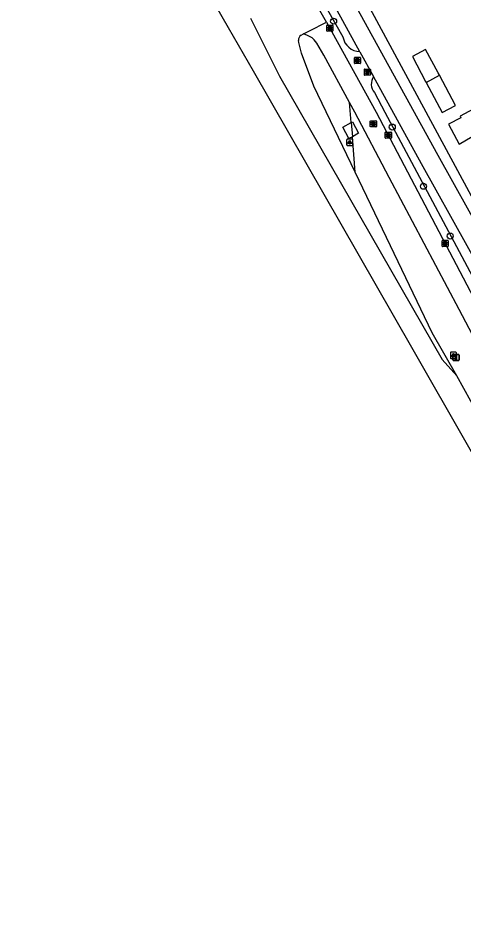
# Model space of a CAD drawing. Extents: x 157767 to 159171, y 387842 to 389425.
# Drawn here: x 158005.8 to 158078.5, y 388367.4 to 388515.3 of the extents above; entities that cross this region are included whole.
import ezdxf

# ---------------------------------------------------------------- set-up
doc = ezdxf.new("R2010")
doc.units = 0
for name, color, linetype in [('IMGEO_Berm_groen', 7, 'Continuous'), ('IMGEO_Boom', 7, 'Continuous'), ('IMGEO_Erf', 7, 'Continuous'), ('IMGEO_Fietspad_gesloten', 7, 'Continuous'), ('IMGEO_Greppel_droge_sloot', 7, 'Continuous'), ('IMGEO_Kolk', 7, 'Continuous'), ('IMGEO_Lichtpunt', 7, 'Continuous'), ('IMGEO_Pand', 7, 'Continuous'), ('IMGEO_Rijbaan_regionaal_gesloten', 7, 'Continuous'), ('IMGEO_Rioolput', 7, 'Continuous'), ('IMGEO_Terreindeel_open', 7, 'Continuous'), ('IMGEO_Verkeersbordpaal', 7, 'Continuous')]:
    doc.layers.add(name, color=color, linetype=linetype)

msp = doc.modelspace()

# ---------------------------------------------------------------- linework, layer by layer
at = {"layer": 'IMGEO_Berm_groen'}
for points in [[(158039.84, 388545.61), (158056.22, 388516.7), (158058.73, 388512.28)], [(158063.89, 388503.19), (158065.59, 388500), (158091.58, 388451.3)], [(158060.09, 388498.3), (158059.82, 388501.56)], [(158060.28, 388496.01), (158059.72, 388495.7), (158058.71, 388497.54), (158060.09, 388498.3)], [(158060.09, 388498.3), (158060.28, 388498.41), (158061.29, 388496.57), (158060.28, 388496.01)], [(158060.76, 388490.21), (158060.28, 388496.01)]]:
    msp.add_lwpolyline(points, dxfattribs=at)
for centre, radius, start, end in [((158061.62, 388512.81), 2.94, 190.5321, 267.9683), ((158065.53, 388504.6), 2.16, 145.6494, 220.6644)]:
    msp.add_arc(centre, radius, start, end, dxfattribs=at)
at = {"layer": 'IMGEO_Boom'}
for centre in [(158057.23, 388514.84), (158066.8, 388497.58), (158071.88, 388487.93), (158076.25, 388479.81)]:
    msp.add_circle(centre, 0.489, dxfattribs=at)
at = {"layer": 'IMGEO_Erf'}
msp.add_lwpolyline([(158102.45, 388447.21), (158089.66, 388467.9), (158072.33, 388500), (158061.7, 388519.69), (158043.77, 388552.92)], dxfattribs=at)
at = {"layer": 'IMGEO_Fietspad_gesloten'}
for points in [[(158056.08, 388514.66), (158036.4, 388549.11), (158035.6, 388550.26)], [(158052.3, 388512.76), (158053.31, 388513.27), (158056.08, 388514.66)], [(158056.08, 388514.66), (158064.18, 388500), (158096.58, 388438.32)], [(158051.91, 388512.54), (158052.3, 388512.76)], [(158059.82, 388501.56), (158055.61, 388509.28), (158054.47, 388511.25), (158054.07, 388511.79), (158053.74, 388512.11), (158052.96, 388512.53), (158052.3, 388512.76)], [(158060.76, 388490.21), (158053.98, 388504.26), (158052.01, 388509.64), (158051.55, 388511.38), (158051.49, 388511.71)], [(158132.45, 388366.89), (158131.29, 388368.89), (158130.14, 388370.89), (158116.54, 388394.14), (158109.83, 388406.3), (158099.79, 388425.75), (158093.6, 388437.7), (158077.7, 388467.86), (158066.3, 388489.35), (158060.68, 388500), (158059.82, 388501.56)], [(158077.31, 388457.04), (158073.28, 388464.02), (158067.75, 388475.6), (158060.76, 388490.21)]]:
    msp.add_lwpolyline(points, dxfattribs=at)
msp.add_arc((158052.41, 388511.76), 0.921, 122.6256, 183.3641, dxfattribs=at)
at = {"layer": 'IMGEO_Greppel_droge_sloot'}
for points in [[(158042.56, 388551.24), (158050.86, 388535.48), (158074.21, 388492.99), (158089.13, 388466.27), (158098.69, 388449.24), (158100.91, 388445.97), (158101.5, 388445.09), (158106.02, 388443.25)], [(158061.52, 388509.87), (158048.21, 388534.08), (158039.91, 388549.84)], [(158061.52, 388509.87), (158063.74, 388505.82)], [(158104.89, 388440.47), (158099.56, 388442.64), (158096.04, 388447.85), (158086.47, 388464.87), (158071.56, 388491.6), (158063.74, 388505.82)]]:
    msp.add_lwpolyline(points, dxfattribs=at)
at = {"layer": 'IMGEO_Kolk'}
for p, q in [((158056.11, 388513.27), (158056.11, 388514.12)), ((158056.19, 388514.19), (158057.04, 388514.19)), ((158056.6, 388513.97), (158056.63, 388513.97)), ((158057.12, 388514.12), (158057.12, 388513.27)), ((158057.04, 388513.19), (158056.19, 388513.19)), ((158056.62, 388513.41), (158056.6, 388513.41)), ((158065.65, 388495.83), (158065.65, 388496.69)), ((158065.72, 388496.76), (158066.57, 388496.76)), ((158066.57, 388495.76), (158065.72, 388495.76)), ((158066.13, 388496.54), (158066.16, 388496.54)), ((158066.16, 388495.98), (158066.13, 388495.98)), ((158066.65, 388496.69), (158066.65, 388495.83)), ((158074.91, 388478.19), (158074.91, 388479.04)), ((158074.99, 388479.12), (158075.84, 388479.12)), ((158075.84, 388478.12), (158074.99, 388478.12)), ((158075.4, 388478.9), (158075.42, 388478.9)), ((158075.42, 388478.34), (158075.4, 388478.34)), ((158075.91, 388479.04), (158075.91, 388478.19))]:
    msp.add_line(p, q, dxfattribs=at)
for points in [[(158056.11, 388513.27), (158056.11, 388514.12)], [(158056.19, 388514.19), (158057.04, 388514.19)], [(158056.43, 388513.89), (158056.56, 388513.89), (158056.56, 388513.74), (158056.69, 388513.89), (158056.85, 388513.89), (158056.71, 388513.74), (158056.86, 388513.49), (158056.71, 388513.49), (158056.62, 388513.66), (158056.56, 388513.59), (158056.56, 388513.49), (158056.43, 388513.49), (158056.43, 388513.89)], [(158057.12, 388514.12), (158057.12, 388513.27)], [(158057.04, 388513.19), (158056.19, 388513.19)], [(158065.65, 388495.83), (158065.65, 388496.69)], [(158065.72, 388496.76), (158066.57, 388496.76)], [(158066.57, 388495.76), (158065.72, 388495.76)], [(158065.97, 388496.46), (158066.09, 388496.46), (158066.09, 388496.31), (158066.22, 388496.46), (158066.38, 388496.46), (158066.24, 388496.31), (158066.39, 388496.06), (158066.24, 388496.06), (158066.15, 388496.23), (158066.09, 388496.16), (158066.09, 388496.06), (158065.97, 388496.06), (158065.97, 388496.46)], [(158066.65, 388496.69), (158066.65, 388495.83)], [(158074.91, 388478.19), (158074.91, 388479.04)], [(158074.99, 388479.12), (158075.84, 388479.12)], [(158075.84, 388478.12), (158074.99, 388478.12)], [(158075.23, 388478.82), (158075.36, 388478.82), (158075.36, 388478.67), (158075.48, 388478.82), (158075.65, 388478.82), (158075.5, 388478.67), (158075.66, 388478.42), (158075.5, 388478.42), (158075.42, 388478.58), (158075.36, 388478.52), (158075.36, 388478.42), (158075.23, 388478.42), (158075.23, 388478.82)], [(158075.91, 388479.04), (158075.91, 388478.19)]]:
    msp.add_lwpolyline(points, dxfattribs=at)
for centre, start, end in [((158056.19, 388514.12), 91.552, 178.448), ((158056.19, 388514.12), 91.552, 178.448), ((158057.04, 388514.12), 1.552, 88.448), ((158057.04, 388514.12), 1.552, 88.448), ((158056.19, 388513.27), 181.552, 268.448), ((158056.19, 388513.27), 181.552, 268.448), ((158057.04, 388513.27), 271.552, 358.448), ((158057.04, 388513.27), 271.552, 358.448), ((158065.72, 388496.69), 91.552, 178.448), ((158065.72, 388496.69), 91.552, 178.448), ((158065.72, 388495.84), 181.552, 268.448), ((158065.72, 388495.84), 181.552, 268.448), ((158066.57, 388496.69), 1.552, 88.448), ((158066.57, 388496.69), 1.552, 88.448), ((158066.57, 388495.84), 271.552, 358.448), ((158066.57, 388495.84), 271.552, 358.448), ((158074.99, 388479.04), 91.552, 178.448), ((158074.99, 388479.04), 91.552, 178.448), ((158074.99, 388478.19), 181.552, 268.448), ((158074.99, 388478.19), 181.552, 268.448), ((158075.84, 388479.04), 1.552, 88.448), ((158075.84, 388479.04), 1.552, 88.448), ((158075.84, 388478.19), 271.552, 358.448), ((158075.84, 388478.19), 271.552, 358.448)]:
    msp.add_arc(centre, 0.0765, start, end, dxfattribs=at)
for centre, major_axis, ratio, start_param, end_param in [((158056.6, 388513.69), (-0.387, 0.002), 0.722429, 4.712389, 7.853982), ((158056.63, 388513.69), (-0.39, 0.002), 0.717154, 1.570796, 4.712389), ((158066.13, 388496.26), (-0.387, 0.002), 0.722429, 4.712389, 7.853982), ((158066.16, 388496.26), (-0.39, 0.002), 0.717154, 1.570796, 4.712389), ((158075.4, 388478.62), (-0.387, 0.002), 0.722429, 4.712389, 7.853982), ((158075.42, 388478.62), (-0.39, 0.002), 0.717154, 1.570796, 4.712389)]:
    msp.add_ellipse(centre, major_axis=major_axis, ratio=ratio, start_param=start_param, end_param=end_param, dxfattribs=at)
at = {"layer": 'IMGEO_Lichtpunt'}
for p, q in [((158059.35, 388495.49), (158059.35, 388494.69)), ((158059.35, 388495.49), (158059.35, 388494.69)), ((158060.26, 388495.59), (158059.45, 388495.59)), ((158060.26, 388495.59), (158059.45, 388495.59)), ((158059.45, 388494.59), (158060.26, 388494.59)), ((158059.45, 388494.59), (158060.26, 388494.59)), ((158060.35, 388494.69), (158060.35, 388495.49)), ((158060.35, 388494.69), (158060.35, 388495.49)), ((158076.27, 388460.77), (158076.27, 388459.96)), ((158076.27, 388460.77), (158076.27, 388459.96)), ((158077.17, 388460.87), (158076.37, 388460.87)), ((158077.17, 388460.87), (158076.37, 388460.87)), ((158077.27, 388459.96), (158077.27, 388460.77)), ((158077.27, 388459.96), (158077.27, 388460.77)), ((158076.37, 388459.87), (158077.17, 388459.87)), ((158076.37, 388459.87), (158077.17, 388459.87))]:
    msp.add_line(p, q, dxfattribs=at)
for points in [[(158059.73, 388495.16), (158059.77, 388495.13), (158059.58, 388494.87), (158059.54, 388494.89), (158059.73, 388495.16)], [(158059.83, 388495.11), (158059.88, 388495.11), (158059.88, 388494.79), (158059.83, 388494.79), (158059.83, 388495.11)], [(158059.94, 388495.13), (158059.98, 388495.16), (158060.16, 388494.89), (158060.13, 388494.87), (158059.94, 388495.13)], [(158076.65, 388460.43), (158076.69, 388460.41), (158076.5, 388460.14), (158076.46, 388460.17), (158076.65, 388460.43)], [(158076.75, 388460.39), (158076.8, 388460.39), (158076.8, 388460.06), (158076.75, 388460.06), (158076.75, 388460.39)], [(158076.86, 388460.41), (158076.9, 388460.43), (158077.08, 388460.17), (158077.05, 388460.14), (158076.86, 388460.41)]]:
    msp.add_lwpolyline(points, dxfattribs=at)
for centre in [(158059.85, 388495.29), (158076.77, 388460.57)]:
    msp.add_circle(centre, 0.0994, dxfattribs=at)
for centre, start, end in [((158059.45, 388495.49), 90, 180), ((158059.45, 388495.49), 90, 180), ((158059.45, 388494.69), 180, 270), ((158059.45, 388494.69), 180, 270), ((158060.26, 388495.49), 0, 90), ((158060.26, 388495.49), 0, 90), ((158060.26, 388494.69), 270, 0), ((158060.26, 388494.69), 270, 360), ((158076.37, 388460.77), 90, 180), ((158076.37, 388460.77), 90, 180), ((158077.17, 388460.77), 0, 90), ((158077.17, 388460.77), 0, 90), ((158076.37, 388459.96), 180, 270), ((158076.37, 388459.96), 180, 270), ((158077.17, 388459.96), 270, 0), ((158077.17, 388459.96), 270, 360)]:
    msp.add_arc(centre, 0.0946, start, end, dxfattribs=at)
at = {"layer": 'IMGEO_Pand'}
for points in [[(158074.49, 388506.02), (158074.42, 388506.15), (158074.28, 388506.4), (158072.24, 388510.25), (158070.07, 388509.1), (158072.24, 388505), (158072.31, 388504.87)], [(158072.31, 388504.87), (158074.49, 388506.02)], [(158072.31, 388504.87), (158074.94, 388499.93), (158077.11, 388501.08), (158074.49, 388506.02)], [(158082.5, 388497.71), (158080.79, 388500.93), (158077.86, 388499.37), (158078, 388499.11), (158075.98, 388498.04), (158077.71, 388494.78), (158079.81, 388496.06), (158082.5, 388497.71)]]:
    msp.add_lwpolyline(points, dxfattribs=at)
at = {"layer": 'IMGEO_Rijbaan_regionaal_gesloten'}
for points in [[(158200.59, 388240.36), (158192.11, 388254.15), (158166.88, 388295.26), (158150.24, 388322.76), (158131.84, 388353.83), (158117.26, 388378.95), (158097.86, 388412.93), (158070.01, 388461.63), (158044.13, 388506.67), (158040.06, 388513.78), (158019.49, 388549.64), (158005.76, 388573.61)], [(158043.65, 388515.34), (158048.42, 388505.87), (158074.93, 388459.69), (158077.31, 388457.04)], [(158129.85, 388365.12), (158126.19, 388371.46), (158117.03, 388387.52), (158080.74, 388450.85), (158077.31, 388457.04)]]:
    msp.add_lwpolyline(points, dxfattribs=at)
at = {"layer": 'IMGEO_Rioolput'}
for p, q in [((158060.61, 388508.02), (158060.61, 388508.87)), ((158060.69, 388508.95), (158061.54, 388508.95)), ((158061.54, 388507.95), (158060.69, 388507.95)), ((158061.1, 388508.73), (158061.13, 388508.73)), ((158061.12, 388508.17), (158061.1, 388508.17)), ((158061.61, 388508.87), (158061.61, 388508.02)), ((158062.24, 388506.11), (158062.24, 388506.96)), ((158062.31, 388507.04), (158063.16, 388507.04)), ((158062.72, 388506.82), (158062.75, 388506.82)), ((158062.75, 388506.26), (158062.72, 388506.26)), ((158063.24, 388506.96), (158063.24, 388506.11)), ((158063.16, 388506.04), (158062.31, 388506.04)), ((158063.2, 388497.69), (158063.2, 388498.54)), ((158063.27, 388498.61), (158064.12, 388498.61)), ((158064.12, 388497.61), (158063.27, 388497.61)), ((158063.68, 388498.39), (158063.71, 388498.39)), ((158063.71, 388497.83), (158063.68, 388497.83)), ((158064.2, 388498.54), (158064.2, 388497.69))]:
    msp.add_line(p, q, dxfattribs=at)
for points in [[(158060.61, 388508.02), (158060.61, 388508.87)], [(158060.69, 388508.95), (158061.54, 388508.95)], [(158061.54, 388507.95), (158060.69, 388507.95)], [(158061.2, 388508.64), (158060.95, 388508.65), (158060.95, 388508.25)], [(158060.95, 388508.25), (158061.07, 388508.25), (158061.07, 388508.41), (158061.09, 388508.41)], [(158061.13, 388508.57), (158061.07, 388508.57), (158061.07, 388508.48)], [(158061.07, 388508.48), (158061.13, 388508.48)], [(158061.13, 388508.38), (158061.2, 388508.25), (158061.34, 388508.25), (158061.28, 388508.37)], [(158061.61, 388508.87), (158061.61, 388508.02)], [(158062.24, 388506.11), (158062.24, 388506.96)], [(158062.31, 388507.04), (158063.16, 388507.04)], [(158062.82, 388506.73), (158062.57, 388506.74), (158062.57, 388506.34)], [(158062.57, 388506.34), (158062.7, 388506.34), (158062.7, 388506.5), (158062.71, 388506.5)], [(158062.75, 388506.66), (158062.7, 388506.66), (158062.7, 388506.57)], [(158062.7, 388506.57), (158062.75, 388506.57)], [(158062.75, 388506.47), (158062.83, 388506.34), (158062.96, 388506.34), (158062.9, 388506.46)], [(158063.24, 388506.96), (158063.24, 388506.11)], [(158063.16, 388506.04), (158062.31, 388506.04)], [(158063.2, 388497.69), (158063.2, 388498.54)], [(158063.27, 388498.61), (158064.12, 388498.61)], [(158064.12, 388497.61), (158063.27, 388497.61)], [(158063.79, 388498.31), (158063.53, 388498.31), (158063.53, 388497.91)], [(158063.53, 388497.91), (158063.66, 388497.91), (158063.66, 388498.08), (158063.67, 388498.08)], [(158063.71, 388498.23), (158063.66, 388498.23), (158063.66, 388498.15)], [(158063.66, 388498.15), (158063.71, 388498.15)], [(158063.71, 388498.05), (158063.79, 388497.91), (158063.93, 388497.91), (158063.86, 388498.04)], [(158064.2, 388498.54), (158064.2, 388497.69)]]:
    msp.add_lwpolyline(points, dxfattribs=at)
for centre, radius, start, end in [((158060.69, 388508.87), 0.0765, 91.552, 178.448), ((158060.69, 388508.87), 0.0765, 91.552, 178.448), ((158060.69, 388508.02), 0.0765, 181.552, 268.448), ((158060.69, 388508.02), 0.0765, 181.552, 268.448), ((158061.08, 388508.36), 0.0533, 26.0293, 88.6989), ((158061.13, 388508.47), 0.0964, 77.0061, 93.1865), ((158061.11, 388508.67), 0.19, 274.7715, 282.9687), ((158061.15, 388508.53), 0.0378, 276.6634, 79.6772), ((158061.2, 388508.53), 0.109, 350.3612, 89.416), ((158061.2, 388508.53), 0.112, 277.5842, 350.9817), ((158061.18, 388508.32), 0.108, 29.5134, 73.7905), ((158061.54, 388508.87), 0.0765, 1.552, 88.448), ((158061.54, 388508.87), 0.0765, 1.552, 88.448), ((158061.54, 388508.02), 0.0765, 271.552, 358.448), ((158061.54, 388508.02), 0.0765, 271.552, 358.448), ((158062.31, 388506.96), 0.0765, 91.552, 178.448), ((158062.31, 388506.96), 0.0765, 91.552, 178.448), ((158062.31, 388506.11), 0.0765, 181.552, 268.448), ((158062.31, 388506.11), 0.0765, 181.552, 268.448), ((158062.71, 388506.45), 0.0533, 26.0293, 88.6989), ((158062.76, 388506.56), 0.0964, 77.0061, 93.1865), ((158062.73, 388506.76), 0.19, 274.7715, 282.9687), ((158062.77, 388506.62), 0.0378, 276.6634, 79.6772), ((158062.82, 388506.62), 0.109, 350.3612, 89.416), ((158062.82, 388506.62), 0.112, 277.5842, 350.9817), ((158062.81, 388506.41), 0.108, 29.5134, 73.7905), ((158063.16, 388506.96), 0.0765, 1.552, 88.448), ((158063.16, 388506.96), 0.0765, 1.552, 88.448), ((158063.16, 388506.11), 0.0765, 271.552, 358.448), ((158063.16, 388506.11), 0.0765, 271.552, 358.448), ((158063.27, 388498.54), 0.0765, 91.552, 178.448), ((158063.27, 388498.54), 0.0765, 91.552, 178.448), ((158063.27, 388497.69), 0.0765, 181.552, 268.448), ((158063.27, 388497.69), 0.0765, 181.552, 268.448), ((158063.67, 388498.02), 0.0533, 26.0293, 88.6989), ((158063.72, 388498.14), 0.0964, 77.0061, 93.1865), ((158063.69, 388498.34), 0.19, 274.7715, 282.9687), ((158063.73, 388498.19), 0.0378, 276.6634, 79.6772), ((158063.78, 388498.2), 0.109, 350.3612, 89.416), ((158063.78, 388498.2), 0.112, 277.5842, 350.9817), ((158063.77, 388497.99), 0.108, 29.5134, 73.7905), ((158064.12, 388498.54), 0.0765, 1.552, 88.448), ((158064.12, 388498.54), 0.0765, 1.552, 88.448), ((158064.12, 388497.69), 0.0765, 271.552, 358.448), ((158064.12, 388497.69), 0.0765, 271.552, 358.448)]:
    msp.add_arc(centre, radius, start, end, dxfattribs=at)
for centre, major_axis, ratio, start_param, end_param in [((158061.1, 388508.45), (-0.387, 0.002), 0.722429, 4.712389, 7.853982), ((158061.12, 388508.45), (-0.39, 0.002), 0.717154, 1.570796, 4.712389), ((158062.72, 388506.54), (-0.387, 0.002), 0.722429, 4.712389, 7.853982), ((158062.75, 388506.54), (-0.39, 0.002), 0.717154, 1.570796, 4.712389), ((158063.68, 388498.11), (-0.387, 0.002), 0.722429, 4.712389, 7.853982), ((158063.71, 388498.11), (-0.39, 0.002), 0.717154, 1.570796, 4.712389)]:
    msp.add_ellipse(centre, major_axis=major_axis, ratio=ratio, start_param=start_param, end_param=end_param, dxfattribs=at)
at = {"layer": 'IMGEO_Terreindeel_open'}
msp.add_lwpolyline([(158060.09, 388498.3), (158060.28, 388496.01)], dxfattribs=at)
at = {"layer": 'IMGEO_Verkeersbordpaal'}
for p, q in [((158076.7, 388459.62), (158076.7, 388460.42)), ((158076.7, 388460.42), (158076.7, 388459.62)), ((158076.8, 388460.52), (158077.59, 388460.52)), ((158077.59, 388460.52), (158076.8, 388460.52)), ((158077.69, 388460.42), (158077.69, 388459.62)), ((158077.69, 388459.62), (158077.69, 388460.42)), ((158077.59, 388459.52), (158076.8, 388459.52)), ((158076.8, 388459.52), (158077.59, 388459.52))]:
    msp.add_line(p, q, dxfattribs=at)
msp.add_lwpolyline([(158077.12, 388460.39), (158077.27, 388460.39), (158077.27, 388459.64), (158077.12, 388459.64), (158077.12, 388460.39)], dxfattribs=at)
for centre, start, end in [((158076.8, 388460.42), 90, 180), ((158076.8, 388460.42), 90, 180), ((158077.59, 388460.42), 0, 90), ((158077.59, 388460.42), 360, 90), ((158076.8, 388459.62), 180, 270), ((158076.8, 388459.62), 180, 270), ((158077.59, 388459.62), 270, 0), ((158077.59, 388459.62), 270, 0)]:
    msp.add_arc(centre, 0.1, start, end, dxfattribs=at)

doc.saveas('drawing.dxf')
